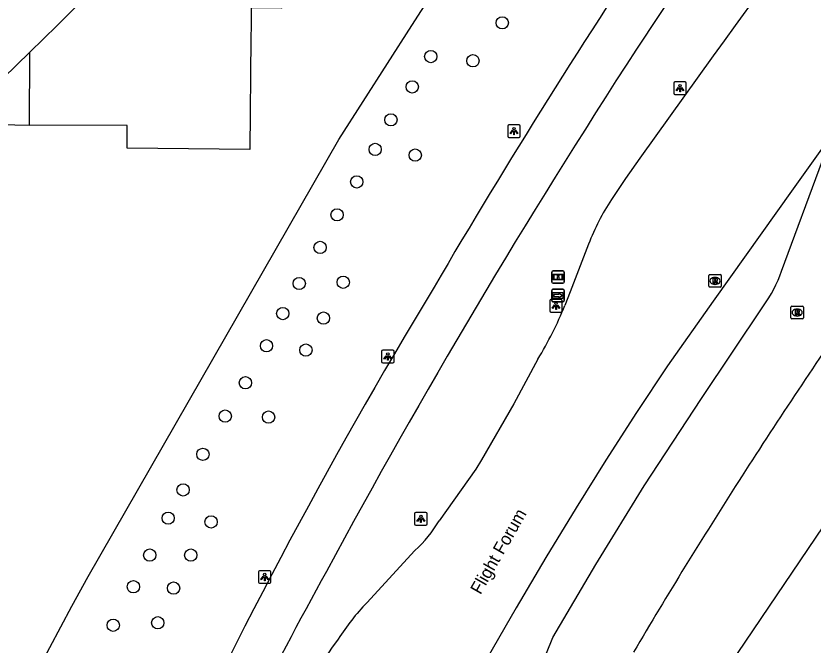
# Model space of a CAD drawing. Extents: x 155018 to 156648, y 383980 to 385733.
# Drawn here: x 155889.5 to 155953, y 385200.7 to 385250.7 of the extents above; entities that cross this region are included whole.
import ezdxf

# ---------------------------------------------------------------- set-up
doc = ezdxf.new("R2010")
doc.units = 0
for name, color, linetype in [('IMGEO_Boom', 7, 'Continuous'), ('IMGEO_Fietspad_gesloten', 7, 'Continuous'), ('IMGEO_Groenvoorziening', 7, 'Continuous'), ('IMGEO_Hek', 7, 'Continuous'), ('IMGEO_Informatiebord', 7, 'Continuous'), ('IMGEO_Lichtpunt', 7, 'Continuous'), ('IMGEO_Lijnafwatering', 7, 'Continuous'), ('IMGEO_Openbare_ruimte_label', 7, 'Continuous'), ('IMGEO_Pand', 7, 'Continuous'), ('IMGEO_Pand_overbouw', 7, 'Continuous'), ('IMGEO_Rijbaan_lokaal_gesloten', 7, 'Continuous'), ('IMGEO_Rijbaan_regionaal_gesloten', 7, 'Continuous'), ('IMGEO_Rioolput', 7, 'Continuous'), ('IMGEO_Wegwijzer', 7, 'Continuous')]:
    doc.layers.add(name, color=color, linetype=linetype)

msp = doc.modelspace()

# ---------------------------------------------------------------- linework, layer by layer
at = {"layer": 'IMGEO_Boom'}
for centre in [(155928.23, 385250.2), (155922.537, 385247.514), (155925.897, 385247.177), (155921.066, 385245.096), (155919.366, 385242.476), (155918.109, 385240.125), (155921.296, 385239.671), (155916.64, 385237.532), (155915.076, 385234.913), (155913.729, 385232.318), (155912.069, 385229.444), (155915.565, 385229.539), (155910.758, 385227.05), (155913.991, 385226.689), (155909.461, 385224.489), (155912.596, 385224.147), (155907.778, 385221.541), (155906.174, 385218.886), (155909.626, 385218.807), (155904.402, 385215.843), (155902.82, 385213.005), (155901.633, 385210.758), (155905.045, 385210.457), (155900.163, 385207.819), (155903.432, 385207.822), (155898.861, 385205.305), (155902.067, 385205.191), (155897.259, 385202.229), (155900.805, 385202.429)]:
    msp.add_circle(centre, 0.489, dxfattribs=at)
at = {"layer": 'IMGEO_Fietspad_gesloten'}
msp.add_lwpolyline([(155951.8, 385267.091), (155946.336, 385259.287), (155946.034, 385258.856), (155938.921, 385248.111)], dxfattribs=at)
for centre, radius, start, end in [((156394.804, 384953.532), 546.583, 146.05407, 149.71719), ((156436.265, 384924.709), 593.245, 146.965739, 151.638953), ((156288.541, 385007.497), 427.664, 148.78146, 155.41038), ((156188.645, 385054.686), 313.621, 151.04529, 155.9839)]:
    msp.add_arc(centre, radius, start, end, dxfattribs=at)
at = {"layer": 'IMGEO_Groenvoorziening'}
msp.add_lwpolyline([(155791.16, 385152.336), (155792.293, 385151.982), (155816.939, 385144.277), (155863.133, 385136.393), (155877.462, 385170.227), (155880.548, 385177.037), (155883.744, 385183.797), (155887.047, 385190.504), (155890.458, 385197.158), (155893.975, 385203.756), (155895.262, 385206.109), (155915.209, 385240.911), (155921.023, 385249.98), (155925.883, 385257.561), (155937.027, 385273.762)], dxfattribs=at)
at = {"layer": 'IMGEO_Hek'}
for points in [[(155921.023, 385249.98), (155925.883, 385257.561), (155937.027, 385273.762)], [(155895.262, 385206.109), (155915.209, 385240.911), (155921.023, 385249.98)]]:
    msp.add_lwpolyline(points, dxfattribs=at)
at = {"layer": 'IMGEO_Informatiebord'}
for p, q in [((155932.171, 385229.559), (155932.171, 385230.359)), ((155932.171, 385230.359), (155932.171, 385229.559)), ((155932.271, 385230.459), (155933.061, 385230.459)), ((155933.061, 385230.459), (155932.271, 385230.459)), ((155933.161, 385230.359), (155933.161, 385229.559)), ((155933.161, 385229.559), (155933.161, 385230.359)), ((155933.061, 385229.459), (155932.271, 385229.459)), ((155932.271, 385229.459), (155933.061, 385229.459))]:
    msp.add_line(p, q, dxfattribs=at)
for points in [[(155932.272, 385230.191), (155933.06, 385230.191), (155933.06, 385229.727), (155932.272, 385229.727), (155932.272, 385230.191)], [(155932.337, 385230.126), (155932.337, 385229.792), (155932.612, 385229.792), (155932.613, 385230.005), (155932.717, 385230.006), (155932.718, 385229.792), (155932.995, 385229.792), (155932.995, 385230.126), (155932.719, 385230.126), (155932.719, 385230.046), (155932.613, 385230.046), (155932.613, 385230.126), (155932.337, 385230.126)]]:
    msp.add_lwpolyline(points, dxfattribs=at)
for centre, start, end in [((155932.271, 385230.359), 90, 180), ((155932.271, 385230.359), 90, 180), ((155933.061, 385230.359), 0, 90), ((155933.061, 385230.359), 360, 90), ((155932.271, 385229.559), 180, 270), ((155932.271, 385229.559), 180, 270), ((155933.061, 385229.559), 270, 0), ((155933.061, 385229.559), 270, 0)]:
    msp.add_arc(centre, 0.1, start, end, dxfattribs=at)
at = {"layer": 'IMGEO_Lichtpunt'}
for p, q in [((155941.882, 385245.401), (155941.882, 385244.594)), ((155941.882, 385245.401), (155941.882, 385244.594)), ((155942.784, 385245.496), (155941.976, 385245.496)), ((155942.784, 385245.496), (155941.976, 385245.496)), ((155942.878, 385244.594), (155942.878, 385245.401)), ((155942.878, 385244.594), (155942.878, 385245.401)), ((155941.976, 385244.5), (155942.784, 385244.5)), ((155941.976, 385244.5), (155942.784, 385244.5)), ((155928.664, 385241.981), (155928.664, 385241.174)), ((155928.664, 385241.981), (155928.664, 385241.174)), ((155929.566, 385242.076), (155928.758, 385242.076)), ((155929.566, 385242.076), (155928.758, 385242.076)), ((155929.66, 385241.174), (155929.66, 385241.981)), ((155929.66, 385241.174), (155929.66, 385241.981)), ((155928.758, 385241.08), (155929.566, 385241.08)), ((155928.758, 385241.08), (155929.566, 385241.08)), ((155932.009, 385228.069), (155932.009, 385227.262)), ((155932.009, 385228.069), (155932.009, 385227.262)), ((155932.911, 385228.164), (155932.103, 385228.164)), ((155932.911, 385228.164), (155932.103, 385228.164)), ((155933.005, 385227.262), (155933.005, 385228.069)), ((155933.005, 385227.262), (155933.005, 385228.069)), ((155932.103, 385227.168), (155932.911, 385227.168)), ((155932.103, 385227.168), (155932.911, 385227.168)), ((155918.621, 385224.034), (155918.621, 385223.227)), ((155918.621, 385224.034), (155918.621, 385223.227)), ((155919.523, 385224.129), (155918.715, 385224.129)), ((155919.523, 385224.129), (155918.715, 385224.129)), ((155919.617, 385223.227), (155919.617, 385224.034)), ((155919.617, 385223.227), (155919.617, 385224.034)), ((155918.715, 385223.133), (155919.523, 385223.133)), ((155918.715, 385223.133), (155919.523, 385223.133)), ((155921.253, 385211.111), (155921.253, 385210.304)), ((155921.253, 385211.111), (155921.253, 385210.304)), ((155922.155, 385211.206), (155921.347, 385211.206)), ((155922.155, 385211.206), (155921.347, 385211.206)), ((155922.249, 385210.304), (155922.249, 385211.111)), ((155922.249, 385210.304), (155922.249, 385211.111)), ((155921.347, 385210.21), (155922.155, 385210.21)), ((155921.347, 385210.21), (155922.155, 385210.21)), ((155908.82, 385206.478), (155908.82, 385205.671)), ((155908.82, 385206.478), (155908.82, 385205.671)), ((155909.722, 385206.573), (155908.914, 385206.573)), ((155909.722, 385206.573), (155908.914, 385206.573)), ((155909.816, 385205.671), (155909.816, 385206.478)), ((155909.816, 385205.671), (155909.816, 385206.478)), ((155908.914, 385205.577), (155909.722, 385205.577)), ((155908.914, 385205.577), (155909.722, 385205.577))]:
    msp.add_line(p, q, dxfattribs=at)
for points in [[(155942.256, 385245.065), (155942.295, 385245.037), (155942.107, 385244.775), (155942.069, 385244.802), (155942.256, 385245.065)], [(155942.358, 385245.017), (155942.405, 385245.017), (155942.405, 385244.695), (155942.358, 385244.695), (155942.358, 385245.017)], [(155942.468, 385245.037), (155942.506, 385245.064), (155942.693, 385244.802), (155942.654, 385244.774), (155942.468, 385245.037)], [(155929.038, 385241.645), (155929.077, 385241.617), (155928.889, 385241.355), (155928.851, 385241.382), (155929.038, 385241.645)], [(155929.14, 385241.597), (155929.187, 385241.597), (155929.187, 385241.275), (155929.14, 385241.275), (155929.14, 385241.597)], [(155929.25, 385241.617), (155929.288, 385241.644), (155929.475, 385241.382), (155929.436, 385241.354), (155929.25, 385241.617)], [(155932.383, 385227.733), (155932.422, 385227.705), (155932.234, 385227.443), (155932.196, 385227.47), (155932.383, 385227.733)], [(155932.485, 385227.685), (155932.532, 385227.685), (155932.532, 385227.363), (155932.485, 385227.363), (155932.485, 385227.685)], [(155932.595, 385227.705), (155932.633, 385227.732), (155932.82, 385227.47), (155932.781, 385227.442), (155932.595, 385227.705)], [(155918.995, 385223.698), (155919.034, 385223.67), (155918.846, 385223.408), (155918.808, 385223.435), (155918.995, 385223.698)], [(155919.097, 385223.65), (155919.144, 385223.65), (155919.144, 385223.328), (155919.097, 385223.328), (155919.097, 385223.65)], [(155919.207, 385223.67), (155919.245, 385223.697), (155919.432, 385223.435), (155919.393, 385223.407), (155919.207, 385223.67)], [(155921.627, 385210.775), (155921.666, 385210.747), (155921.478, 385210.485), (155921.44, 385210.512), (155921.627, 385210.775)], [(155921.729, 385210.727), (155921.776, 385210.727), (155921.776, 385210.405), (155921.729, 385210.405), (155921.729, 385210.727)], [(155921.839, 385210.747), (155921.877, 385210.774), (155922.064, 385210.512), (155922.025, 385210.484), (155921.839, 385210.747)], [(155909.194, 385206.142), (155909.233, 385206.114), (155909.045, 385205.852), (155909.007, 385205.879), (155909.194, 385206.142)], [(155909.296, 385206.094), (155909.343, 385206.094), (155909.343, 385205.772), (155909.296, 385205.772), (155909.296, 385206.094)], [(155909.406, 385206.114), (155909.444, 385206.141), (155909.631, 385205.879), (155909.592, 385205.851), (155909.406, 385206.114)]]:
    msp.add_lwpolyline(points, dxfattribs=at)
for centre in [(155942.381, 385245.199), (155929.163, 385241.779), (155932.508, 385227.867), (155919.12, 385223.832), (155921.752, 385210.909), (155909.319, 385206.276)]:
    msp.add_circle(centre, 0.0994, dxfattribs=at)
for centre, start, end in [((155941.976, 385245.401), 90, 180), ((155941.976, 385245.401), 90, 180), ((155942.784, 385245.401), 0, 90), ((155942.784, 385245.401), 0, 90), ((155941.976, 385244.594), 180, 270), ((155941.976, 385244.594), 180, 270), ((155942.784, 385244.594), 270, 0), ((155942.784, 385244.594), 270, 360), ((155928.758, 385241.981), 90, 180), ((155928.758, 385241.981), 90, 180), ((155929.566, 385241.981), 0, 90), ((155929.566, 385241.981), 0, 90), ((155928.758, 385241.174), 180, 270), ((155928.758, 385241.174), 180, 270), ((155929.566, 385241.174), 270, 0), ((155929.566, 385241.174), 270, 360), ((155932.103, 385228.069), 90, 180), ((155932.103, 385228.069), 90, 180), ((155932.911, 385228.069), 0, 90), ((155932.911, 385228.069), 0, 90), ((155932.103, 385227.262), 180, 270), ((155932.103, 385227.262), 180, 270), ((155932.911, 385227.262), 270, 0), ((155932.911, 385227.262), 270, 360), ((155918.715, 385224.034), 90, 180), ((155918.715, 385224.034), 90, 180), ((155919.523, 385224.034), 0, 90), ((155919.523, 385224.034), 0, 90), ((155918.715, 385223.227), 180, 270), ((155918.715, 385223.227), 180, 270), ((155919.523, 385223.227), 270, 0), ((155919.523, 385223.227), 270, 360), ((155921.347, 385211.111), 90, 180), ((155921.347, 385211.111), 90, 180), ((155922.155, 385211.111), 0, 90), ((155922.155, 385211.111), 0, 90), ((155921.347, 385210.304), 180, 270), ((155921.347, 385210.304), 180, 270), ((155922.155, 385210.304), 270, 0), ((155922.155, 385210.304), 270, 360), ((155908.914, 385206.478), 90, 180), ((155908.914, 385206.478), 90, 180), ((155909.722, 385206.478), 0, 90), ((155909.722, 385206.478), 0, 90), ((155908.914, 385205.671), 180, 270), ((155908.914, 385205.671), 180, 270), ((155909.722, 385205.671), 270, 0), ((155909.722, 385205.671), 270, 360)]:
    msp.add_arc(centre, 0.0946, start, end, dxfattribs=at)
at = {"layer": 'IMGEO_Lijnafwatering'}
for points in [[(155956.465, 385244.12), (155951.395, 385236.995), (155945.02, 385228.035)], [(155945.02, 385228.035), (155941.367, 385222.901), (155938.902, 385219.161), (155936.482, 385215.391), (155934.109, 385211.591)], [(155934.109, 385211.591), (155931.7, 385207.627), (155929.341, 385203.632), (155927.032, 385199.608), (155926.077, 385197.918), (155925.131, 385196.223), (155924.195, 385194.523)]]:
    msp.add_lwpolyline(points, dxfattribs=at)
at = {"layer": 'IMGEO_Pand'}
for points in [[(155890.634, 385247.864), (155892.786, 385250), (155895.891, 385253.082), (155898.487, 385253.118), (155898.487, 385255.659), (155898.489, 385264.339), (155908.283, 385264.275), (155908.266, 385262.442), (155915.883, 385262.369), (155911.006, 385257.585), (155911.081, 385257.454)], [(155912.559, 385255.662), (155913.627, 385255.651), (155913.614, 385254.276), (155910.662, 385251.38), (155908.241, 385251.403), (155908.228, 385250), (155908.218, 385248.983), (155908.133, 385240.115), (155898.362, 385240.208), (155898.38, 385242.033), (155890.593, 385242.064), (155890.634, 385247.864)], [(155942.63, 385193.581), (155971.169, 385235.817)]]:
    msp.add_lwpolyline(points, dxfattribs=at)
at = {"layer": 'IMGEO_Pand_overbouw'}
msp.add_lwpolyline([(155890.634, 385247.864), (155885.265, 385242.656), (155885.13, 385242.526), (155884.769, 385242.175), (155890.593, 385242.064)], close=True, dxfattribs=at)
at = {"layer": 'IMGEO_Rijbaan_lokaal_gesloten'}
for centre, radius, start, end in [((156404.786, 384920.225), 543.743, 145.61507, 147.33569), ((156294.952, 384990.559), 413.319, 147.32616, 149.54061)]:
    msp.add_arc(centre, radius, start, end, dxfattribs=at)
at = {"layer": 'IMGEO_Rijbaan_regionaal_gesloten'}
for points in [[(155950.326, 385254.896), (155946.762, 385250), (155945.88, 385248.777), (155945.014, 385247.573), (155939.182, 385239.43), (155938.025, 385237.815), (155936.927, 385236.135)], [(155950.462, 385230.436), (155953.728, 385239.232)], [(155935.097, 385232.58), (155933.631, 385228.786), (155933.211, 385227.698)], [(155926.994, 385199.541), (155923.498, 385180.922), (155929.815, 385192.434), (155931.753, 385200.016), (155932.248, 385201.246), (155935.677, 385207.062), (155939.533, 385213.322), (155944.078, 385220.288), (155949.01, 385227.657)], [(155931.06, 385223.416), (155929.159, 385219.876), (155926.582, 385215.394), (155926.117, 385214.656), (155923.208, 385210.542)], [(155921.273, 385208.178), (155917.452, 385204.031)], [(155915.164, 385201.137), (155914.631, 385200.419), (155914.209, 385199.743), (155913.146, 385197.803), (155902.75, 385177.494), (155901.543, 385174.765), (155890.959, 385150.331), (155885.804, 385137.644)]]:
    msp.add_lwpolyline(points, dxfattribs=at)
for centre, radius, start, end in [((155951.95, 385226.153), 18.037, 146.3984, 159.12569), ((155940.486, 385233.879), 10.553, 323.87009, 340.95667), ((155905.378, 385238.998), 30.039, 328.75319, 337.90282), ((155913.949, 385216.147), 10.824, 312.58576, 328.81168), ((155931.684, 385190.428), 19.688, 136.29398, 147.04614)]:
    msp.add_arc(centre, radius, start, end, dxfattribs=at)
at = {"layer": 'IMGEO_Rioolput'}
for p, q in [((155944.661, 385229.224), (155944.661, 385230.076)), ((155944.736, 385230.15), (155945.588, 385230.15)), ((155945.149, 385229.93), (155945.174, 385229.93)), ((155945.662, 385230.076), (155945.662, 385229.224)), ((155945.172, 385229.37), (155945.147, 385229.37)), ((155945.588, 385229.15), (155944.736, 385229.15)), ((155951.203, 385226.708), (155951.203, 385227.56)), ((155951.278, 385227.634), (155952.13, 385227.634)), ((155951.691, 385227.414), (155951.716, 385227.414)), ((155952.204, 385227.56), (155952.204, 385226.708)), ((155951.714, 385226.854), (155951.689, 385226.854)), ((155952.13, 385226.634), (155951.278, 385226.634))]:
    msp.add_line(p, q, dxfattribs=at)
for points in [[(155944.661, 385229.224), (155944.661, 385230.076)], [(155944.736, 385230.15), (155945.588, 385230.15)], [(155945.662, 385230.076), (155945.662, 385229.224)], [(155945.25, 385229.848), (155944.998, 385229.85), (155944.998, 385229.45)], [(155944.998, 385229.45), (155945.122, 385229.45), (155945.122, 385229.612), (155945.133, 385229.612)], [(155945.176, 385229.769), (155945.122, 385229.769), (155945.122, 385229.688)], [(155945.122, 385229.688), (155945.174, 385229.688)], [(155945.18, 385229.583), (155945.251, 385229.45), (155945.391, 385229.45), (155945.326, 385229.576)], [(155945.588, 385229.15), (155944.736, 385229.15)], [(155951.203, 385226.708), (155951.203, 385227.56)], [(155951.278, 385227.634), (155952.13, 385227.634)], [(155952.204, 385227.56), (155952.204, 385226.708)], [(155951.792, 385227.332), (155951.54, 385227.334), (155951.54, 385226.934)], [(155951.54, 385226.934), (155951.664, 385226.934), (155951.664, 385227.096), (155951.675, 385227.096)], [(155951.718, 385227.253), (155951.664, 385227.253), (155951.664, 385227.172)], [(155951.664, 385227.172), (155951.716, 385227.172)], [(155951.722, 385227.067), (155951.793, 385226.934), (155951.933, 385226.934), (155951.868, 385227.06)], [(155952.13, 385226.634), (155951.278, 385226.634)]]:
    msp.add_lwpolyline(points, dxfattribs=at)
for centre, radius, start, end in [((155944.738, 385230.074), 0.0765, 91.55205, 178.44795), ((155944.738, 385230.074), 0.0765, 91.55205, 178.44795), ((155945.586, 385230.074), 0.0765, 1.55205, 88.44795), ((155945.586, 385230.074), 0.0765, 1.55205, 88.44795), ((155945.132, 385229.559), 0.0533, 26.02933, 88.69889), ((155945.158, 385229.877), 0.19, 274.7715, 282.96867), ((155945.182, 385229.673), 0.0964, 77.00612, 93.18647), ((155945.196, 385229.73), 0.0378, 276.66336, 79.67722), ((155945.249, 385229.738), 0.109, 350.36119, 89.41601), ((155945.247, 385229.738), 0.112, 277.58423, 350.98172), ((155945.231, 385229.523), 0.108, 29.51342, 73.79051), ((155944.738, 385229.226), 0.0765, 181.55205, 268.44795), ((155944.738, 385229.226), 0.0765, 181.55205, 268.44795), ((155945.586, 385229.226), 0.0765, 271.55205, 358.44795), ((155945.586, 385229.226), 0.0765, 271.55205, 358.44795), ((155951.28, 385227.558), 0.0765, 91.55205, 178.44795), ((155951.28, 385227.558), 0.0765, 91.55205, 178.44795), ((155952.128, 385227.558), 0.0765, 1.55205, 88.44795), ((155952.128, 385227.558), 0.0765, 1.55205, 88.44795), ((155951.674, 385227.043), 0.0533, 26.02933, 88.69889), ((155951.7, 385227.361), 0.19, 274.7715, 282.96867), ((155951.724, 385227.157), 0.0964, 77.00612, 93.18647), ((155951.738, 385227.214), 0.0378, 276.66336, 79.67722), ((155951.791, 385227.222), 0.109, 350.36119, 89.41601), ((155951.789, 385227.222), 0.112, 277.58423, 350.98172), ((155951.773, 385227.007), 0.108, 29.51342, 73.79051), ((155951.28, 385226.71), 0.0765, 181.55205, 268.44795), ((155951.28, 385226.71), 0.0765, 181.55205, 268.44795), ((155952.128, 385226.71), 0.0765, 271.55205, 358.44795), ((155952.128, 385226.71), 0.0765, 271.55205, 358.44795)]:
    msp.add_arc(centre, radius, start, end, dxfattribs=at)
for centre, major_axis, ratio, start_param, end_param in [((155945.148, 385229.65), (-0.387, 0.002), 0.722429, 4.712389, 7.853982), ((155945.173, 385229.65), (-0.39, 0.002), 0.717154, 1.570796, 4.712389), ((155951.69, 385227.134), (-0.387, 0.002), 0.722429, 4.712389, 7.853982), ((155951.715, 385227.134), (-0.39, 0.002), 0.717154, 1.570796, 4.712389)]:
    msp.add_ellipse(centre, major_axis=major_axis, ratio=ratio, start_param=start_param, end_param=end_param, dxfattribs=at)
at = {"layer": 'IMGEO_Wegwijzer'}
for p, q in [((155932.164, 385228.093), (155932.164, 385228.893)), ((155932.164, 385228.893), (155932.164, 385228.093)), ((155932.264, 385228.993), (155933.054, 385228.993)), ((155933.054, 385228.993), (155932.264, 385228.993)), ((155933.154, 385228.893), (155933.154, 385228.093)), ((155933.154, 385228.093), (155933.154, 385228.893)), ((155933.054, 385227.993), (155932.264, 385227.993)), ((155932.264, 385227.993), (155933.054, 385227.993))]:
    msp.add_line(p, q, dxfattribs=at)
for points in [[(155932.265, 385228.725), (155933.053, 385228.725), (155933.053, 385228.261), (155932.265, 385228.261), (155932.265, 385228.725)], [(155932.33, 385228.577), (155932.33, 385228.493), (155932.33, 385228.409), (155932.741, 385228.409), (155932.741, 385228.326), (155932.988, 385228.493), (155932.741, 385228.66), (155932.741, 385228.577), (155932.33, 385228.577)]]:
    msp.add_lwpolyline(points, dxfattribs=at)
for centre, start, end in [((155932.264, 385228.893), 90, 180), ((155932.264, 385228.893), 90, 180), ((155933.054, 385228.893), 0, 90), ((155933.054, 385228.893), 360, 90), ((155932.264, 385228.093), 180, 270), ((155932.264, 385228.093), 180, 270), ((155933.054, 385228.093), 270, 0), ((155933.054, 385228.093), 270, 0)]:
    msp.add_arc(centre, 0.1, start, end, dxfattribs=at)

# ---------------------------------------------------------------- texts
at = {"layer": 'IMGEO_Openbare_ruimte_label'}
msp.add_text('Flight Forum', height=1, rotation=60.38309, dxfattribs=at).set_placement((155926.494, 385204.616))

doc.saveas('drawing.dxf')
